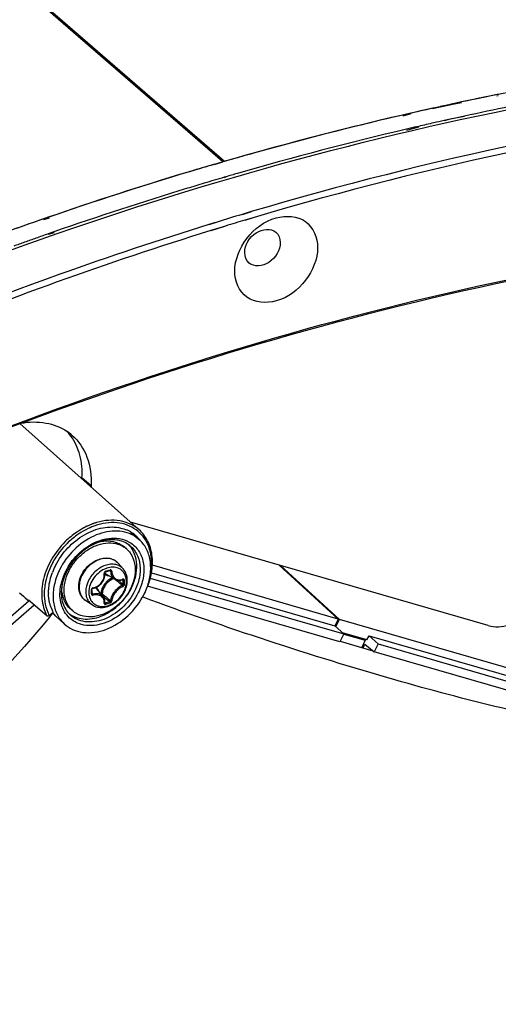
# Model space of a CAD drawing. Header units: millimetres. Extents: x 0 to 420, y 0 to 297.
# Tile 471 of 514: x 361 to 366, y 228 to 239. Entities that reach past the tile are written whole.
import ezdxf

# ---------------------------------------------------------------- set-up
doc = ezdxf.new("R2010")
doc.units = ezdxf.units.MM
doc.header["$LTSCALE"] = 23.1
doc.layers.get('0').update_dxf_attribs({"linetype": 'CONTINUOUS'})

msp = doc.modelspace()

# ---------------------------------------------------------------- linework, layer by layer
at = {"color": 7, "linetype": 'Continuous'}
for p, q in [((363.0317, 237.4377), (349.4067, 249.2373)), ((363.049, 237.4427), (349.424, 249.2423)), ((365.6501, 238.0938), (365.5584, 238.0742)), ((366.0523, 238.1602), (366.038, 238.1576)), ((366.0538, 238.177), (366.0394, 238.1741)), ((365.3326, 238.0235), (365.5347, 238.0674)), ((365.3327, 238.025), (365.4184, 238.0439)), ((365.6495, 238.0854), (365.3749, 238.0343)), ((365.4473, 238.0502), (365.4178, 238.0437)), ((365.4184, 238.0439), (365.4436, 238.0494)), ((365.5584, 238.0742), (365.4436, 238.0494)), ((365.094, 237.9628), (365.0043, 237.9399)), ((365.0945, 237.9714), (365.0049, 237.9508)), ((365.5249, 237.9044), (365.4584, 237.8875)), ((365.5249, 237.9044), (365.4585, 237.8897)), ((365.6814, 237.9335), (365.5249, 237.9044)), ((365.5678, 237.9138), (365.5249, 237.9044)), ((365.6511, 237.932), (365.5678, 237.9138)), ((365.6818, 237.9386), (365.6511, 237.932)), ((365.1792, 237.8164), (365.0445, 237.7821)), ((365.1349, 237.8163), (365.0452, 237.7954)), ((365.1798, 237.8267), (365.1349, 237.8163)), ((362.9373, 237.4095), (363.0317, 237.4377)), ((362.9373, 237.4104), (363.0317, 237.4377)), ((363.0403, 237.4396), (362.9399, 237.4073)), ((363.0403, 237.4402), (363.0111, 237.4318)), ((363.0317, 237.4377), (363.0317, 237.4369)), ((363.049, 237.4427), (363.049, 237.4419)), ((363.0632, 237.2734), (363.046, 237.2684)), ((363.0632, 237.2687), (363.0461, 237.2632)), ((361.1253, 236.8337), (361.0608, 236.8114)), ((361.126, 236.822), (361.0614, 236.8012)), ((363.3429, 236.8916), (363.2415, 236.8614)), ((363.3429, 236.8889), (363.2416, 236.8582)), ((363.3754, 236.8288), (363.2736, 236.7986)), ((363.3754, 236.8263), (363.2736, 236.7954)), ((362.9667, 236.775), (362.8772, 236.7479)), ((362.9255, 236.7655), (362.8772, 236.7506)), ((362.9987, 236.7153), (362.8973, 236.6841)), ((363.0601, 236.7307), (362.8974, 236.6814)), ((362.9666, 236.7781), (362.9255, 236.7655)), ((363.0601, 236.7341), (362.9987, 236.7153)), ((361.1775, 236.67), (361.113, 236.6475)), ((361.1781, 236.6606), (361.1135, 236.6397)), ((360.8031, 234.568), (362.1116, 233.4042)), ((361.585, 233.8868), (361.485, 233.9734)), ((365.9422, 232.3548), (362.0177, 233.4877)), ((362.0156, 233.3753), (362.0979, 233.3096)), ((361.9732, 233.195), (361.9482, 233.2167)), ((361.9381, 232.975), (361.8827, 233.0376)), ((361.743, 232.9437), (361.7578, 232.9479)), ((361.8441, 232.8613), (361.7513, 232.9188)), ((361.7872, 232.9565), (361.7983, 232.9504)), ((361.7892, 232.9554), (361.7921, 232.9538)), ((362.2477, 232.9326), (364.2599, 232.3517)), ((364.2967, 232.4261), (362.2574, 233.0148)), ((364.2967, 232.4261), (363.6473, 233.0173)), ((364.3111, 232.4219), (363.6617, 233.0131)), ((361.8844, 232.8489), (361.8868, 232.8469)), ((361.928, 232.857), (361.935, 232.8533)), ((361.9317, 232.8588), (361.9308, 232.8582)), ((361.9308, 232.8582), (361.9322, 232.8586)), ((361.9322, 232.8586), (361.9327, 232.8586)), ((362.2347, 232.8751), (364.3584, 232.262)), ((361.5948, 232.7342), (361.5947, 232.7529)), ((361.5947, 232.7056), (361.5948, 232.7291)), ((361.5947, 232.7124), (361.604, 232.7001)), ((361.5948, 232.7291), (361.5948, 232.7342)), ((361.7163, 232.6724), (361.6463, 232.7558)), ((361.6932, 232.7052), (361.6896, 232.7042)), ((364.316, 232.1763), (362.2044, 232.7858)), ((358.5422, 230.583), (360.9016, 232.6263)), ((360.8845, 232.6409), (360.8875, 232.6383)), ((360.8875, 232.6383), (360.9016, 232.6263)), ((360.9016, 232.6263), (360.8978, 232.6331)), ((361.1005, 232.462), (360.8978, 232.633)), ((361.5967, 232.5808), (361.5269, 232.6267)), ((361.7029, 232.6884), (361.7186, 232.6751)), ((361.7186, 232.6751), (361.7363, 232.6601)), ((361.7341, 232.6042), (361.735, 232.6034)), ((361.7348, 232.6113), (361.7408, 232.6031)), ((361.735, 232.6034), (361.7359, 232.6029)), ((362.1547, 232.6645), (362.1497, 232.6663)), ((362.1548, 232.6643), (362.1498, 232.6662)), ((360.961, 232.5797), (358.5847, 230.5218)), ((361.1255, 232.4665), (361.1672, 232.5026)), ((361.1615, 232.4965), (361.1743, 232.4845)), ((361.1652, 232.4921), (361.1626, 232.4889)), ((361.1654, 232.492), (361.1627, 232.4888)), ((361.1995, 232.4583), (361.1743, 232.4845)), ((361.384, 232.5147), (361.359, 232.5363)), ((361.1365, 232.4574), (361.1239, 232.4423)), ((361.1314, 232.4512), (361.1239, 232.4423)), ((361.1365, 232.4574), (361.1314, 232.4512)), ((361.1995, 232.4583), (361.2884, 232.3749)), ((364.2967, 232.4261), (364.2599, 232.3517)), ((364.2713, 232.3414), (364.3111, 232.4219)), ((367.0397, 231.6342), (364.3111, 232.4219)), ((364.2599, 232.3517), (364.3584, 232.262)), ((364.6122, 232.1975), (364.3444, 232.2748)), ((364.3584, 232.262), (364.316, 232.1763)), ((364.3178, 232.1825), (364.6784, 232.0784)), ((364.3581, 232.2609), (364.5935, 232.1929)), ((364.5935, 232.1929), (364.5545, 232.1142)), ((364.5935, 232.1929), (364.5762, 232.2079)), ((364.6122, 232.1975), (364.6349, 232.2434)), ((364.6349, 232.2434), (364.7334, 232.1538)), ((364.6349, 232.2434), (366.9942, 231.5624)), ((364.5689, 232.11), (364.5895, 232.1516)), ((364.5895, 232.1516), (364.691, 232.068)), ((364.7334, 232.1538), (364.691, 232.068)), ((367.2795, 231.3208), (364.691, 232.068)), ((364.7334, 232.1538), (367.0939, 231.4724))]:
    msp.add_line(p, q, dxfattribs=at)
for points in [[(361.6055, 232.7643), (361.6151, 232.7661), (361.6278, 232.7696), (361.6402, 232.7743), (361.6522, 232.78), (361.6637, 232.7868), (361.6746, 232.7945), (361.6848, 232.8032), (361.6943, 232.8126), (361.7029, 232.8228), (361.7107, 232.8337), (361.7174, 232.8452), (361.7232, 232.8572), (361.7278, 232.8695), (361.7314, 232.8821), (361.7338, 232.8949), (361.735, 232.9078), (361.735, 232.9207)], [(361.735, 232.9207), (361.7342, 232.9311), (361.7342, 232.9326), (361.7345, 232.9341), (361.7349, 232.9357), (361.7356, 232.9372), (361.7364, 232.9387), (361.7374, 232.94), (361.7385, 232.9412), (361.7398, 232.9422), (361.7411, 232.943), (361.7424, 232.9436), (361.743, 232.9437)], [(361.7578, 232.9479), (361.7667, 232.9504), (361.7755, 232.953), (361.7903, 232.9574)], [(361.7903, 232.9574), (361.7909, 232.9576), (361.792, 232.9577), (361.7929, 232.9576), (361.7937, 232.9574), (361.794, 232.9573)], [(361.844, 232.8613), (361.8478, 232.8591), (361.8562, 232.8551), (361.865, 232.852), (361.8742, 232.85), (361.8838, 232.8489)], [(361.8838, 232.8489), (361.8935, 232.8489), (361.9034, 232.8499), (361.9134, 232.852), (361.9234, 232.8552), (361.9308, 232.8582)], [(361.5947, 232.7529), (361.5947, 232.7537), (361.5949, 232.755), (361.5954, 232.7564), (361.5961, 232.7578), (361.597, 232.7591), (361.5981, 232.7604), (361.5994, 232.7615), (361.6007, 232.7624), (361.6021, 232.7632), (361.6036, 232.7638), (361.605, 232.7642), (361.6055, 232.7643)], [(361.5953, 232.7032), (361.595, 232.7037), (361.5948, 232.7044), (361.5947, 232.7052), (361.5947, 232.7056)], [(361.7296, 232.6499), (361.7258, 232.6583), (361.721, 232.6662), (361.7163, 232.6724)], [(361.7342, 232.6051), (361.7349, 232.6123), (361.7351, 232.6222), (361.7342, 232.6318), (361.7324, 232.6411), (361.7296, 232.6499)], [(361.7341, 232.6042), (361.7342, 232.6041), (361.7342, 232.6041), (361.7342, 232.6042), (361.7342, 232.6045), (361.7342, 232.6051)]]:
    msp.add_lwpolyline(points, dxfattribs=at)
for centre, radius, start, end in [((373.1192, 202.8728), 36.0043, 101.16639, 102.1607), ((373.1132, 202.9007), 35.9757, 101.33974, 101.97283), ((373.4895, 201.2629), 37.6562, 102.51027, 106.09675), ((373.224, 202.3869), 36.5013, 102.41768, 102.86869), ((373.2738, 202.7191), 36.0285, 101.35346, 102.16478), ((373.4901, 201.2701), 37.6494, 103.02485, 106.11437), ((373.3704, 202.2737), 36.4842, 102.52446, 102.70483), ((373.6535, 201.0905), 37.7009, 103.19886, 106.11301), ((373.3999, 202.1426), 36.6186, 102.70489, 102.97228), ((374.0563, 199.3381), 39.6628, 106.52943, 109.12985), ((373.8182, 200.1094), 38.8556, 106.51333, 106.73042), ((373.7704, 200.2717), 38.6864, 106.26153, 106.51683), ((373.7793, 200.2407), 38.7186, 106.25735, 106.51336), ((374.0294, 199.4219), 39.5747, 106.73674, 109.03031), ((373.9472, 200.05), 38.7819, 106.32518, 106.6642), ((373.8991, 200.214), 38.6111, 106.10216, 106.29861), ((374.2112, 199.1944), 39.6774, 106.95367, 109.17721), ((373.9988, 199.8777), 38.9618, 106.66416, 106.94782), ((374.3036, 198.6156), 40.4264, 109.1218, 109.70645), ((374.3101, 198.5982), 40.445, 109.12594, 109.5921), ((374.3997, 199.5304), 38.9629, 106.64126, 107.06369), ((374.4012, 199.5455), 38.8795, 106.63099, 106.95968), ((374.8507, 198.1287), 40.3658, 107.22503, 112.26336), ((374.4806, 198.4098), 40.5069, 109.47, 109.65512), ((374.4455, 198.5088), 40.4019, 109.26863, 109.47001), ((374.5171, 198.3076), 40.6155, 109.65512, 109.83523), ((361.0053, 234.0137), 0.5647, 49.1151, 55.95654), ((360.8978, 234.0938), 0.5747, 36.00593, 42.46564), ((361.932, 233.9491), 0.4477, 176.89734, 178.41527), ((362.0312, 233.8626), 0.4468, 176.89625, 178.71376), ((361.8614, 232.7634), 0.7519, 110.27028, 114.84251), ((361.8619, 232.7658), 0.722, 108.09995, 115.42275), ((361.8507, 232.7916), 0.7217, 109.31146, 110.24607), ((361.8443, 232.8101), 0.7022, 106.44291, 109.31994), ((361.847, 232.8088), 0.6766, 106.57699, 108.03466), ((361.8396, 232.8255), 0.6861, 106.14174, 106.43293), ((361.8443, 232.8178), 0.6672, 106.14532, 106.57461), ((361.9411, 232.6289), 0.8807, 125.52079, 134.6363), ((361.9199, 232.6573), 0.8453, 123.88897, 125.47209), ((361.8961, 232.6944), 0.8012, 115.43948, 123.95235), ((361.8994, 232.6881), 0.8363, 120.8278, 121.12152), ((361.886, 232.7113), 0.8095, 115.40256, 120.85705), ((361.872, 232.7399), 0.7777, 114.8193, 115.37046), ((361.8311, 233.0634), 0.369, 61.8106, 66.6909), ((361.8354, 233.0715), 0.3598, 56.61315, 61.80728), ((361.8384, 233.0761), 0.3544, 52.09353, 56.60355), ((361.7866, 233.076), 0.3867, 43.29664, 47.29781), ((361.8392, 233.0772), 0.353, 51.37471, 52.09003), ((361.8394, 233.0775), 0.3526, 46.08665, 51.37396), ((361.8539, 233.0945), 0.3829, 49.59443, 50.14421), ((361.9587, 232.6104), 0.9063, 134.94549, 142.17483), ((361.9541, 232.6148), 0.928, 134.62988, 134.96321), ((361.9552, 232.6138), 0.9014, 134.60025, 134.94011), ((361.7954, 233.0405), 0.2832, 42.60205, 45.66151), ((361.8767, 233.0319), 0.355, 56.97516, 60.28857), ((361.805, 233.0935), 0.3613, 39.0989, 43.29239), ((361.8791, 233.0357), 0.3505, 51.39827, 56.97647), ((361.8379, 233.0759), 0.3549, 40.83436, 46.07695), ((361.8155, 233.1021), 0.3477, 38.13841, 39.07755), ((361.8335, 233.0722), 0.3606, 36.16551, 40.83134), ((361.9421, 232.6226), 0.8857, 142.14, 152.17802), ((361.8973, 232.6823), 0.6427, 121.03352, 122.13701), ((361.8068, 233.0028), 0.2542, 49.1138, 56.51182), ((361.7945, 233.0397), 0.2844, 41.99938, 42.60345), ((361.8888, 232.6508), 0.8254, 153.08583, 158.65082), ((361.9119, 232.6395), 0.851, 152.23334, 153.11081), ((361.7675, 232.9355), 0.1539, 50.53518, 52.38989), ((361.7676, 232.9357), 0.1537, 47.20358, 50.53486), ((361.7671, 232.9351), 0.1545, 41.53019, 47.1948), ((361.869, 232.6703), 0.7569, 153.07012, 159.3963), ((361.899, 232.6396), 0.7362, 157.55088, 158.15746), ((361.9141, 232.6332), 0.7526, 153.66759, 157.53994), ((361.869, 232.6681), 0.6301, 155.83467, 160.87237), ((361.8544, 232.6812), 0.6004, 153.61938, 162.56103), ((361.8829, 232.6622), 0.6451, 154.64801, 155.85247), ((361.8858, 232.6608), 0.6484, 153.67747, 154.64832), ((361.8891, 232.6592), 0.652, 153.18809, 153.67746), ((361.8995, 232.6538), 0.6637, 151.20791, 153.18386), ((361.9157, 232.6449), 0.6822, 148.64734, 151.20639), ((361.7986, 232.9951), 0.0898, 224.14979, 225.13489), ((361.7988, 232.9954), 0.0901, 225.16768, 238.19258), ((361.2129, 234.8832), 2.0045, 285.39308, 286.80749), ((361.8337, 232.752), 0.2433, 109.03843, 109.22932), ((361.7491, 232.6922), 0.6793, 170.42897, 170.6528), ((361.7963, 232.6899), 0.5541, 166.34963, 168.42906), ((361.8272, 232.6822), 0.586, 161.88681, 166.32949), ((361.8467, 232.6761), 0.6064, 161.68839, 161.91183), ((361.8506, 232.6748), 0.6105, 160.89261, 161.68776), ((361.9134, 232.6756), 0.2113, 135.09832, 148.10442), ((361.8997, 232.6935), 0.202, 114.0645, 126.40526), ((353.7471, 223.2872), 12.5417, 49.56104, 49.72441), ((354.4822, 224.1486), 11.4092, 49.26308, 49.56466), ((353.9037, 223.3506), 12.4061, 49.65654, 49.94798), ((361.8893, 232.9616), 0.1071, 290.31697, 292.26307), ((361.8881, 232.9646), 0.1103, 292.2624, 294.07545), ((360.4697, 232.8296), 1.4654, 0.00233, 0.92882), ((360.5184, 232.8296), 1.4168, 359.05537, 0.00295), ((360.4715, 232.8287), 1.4783, 0.0024, 0.92888), ((360.5206, 232.8287), 1.4292, 359.05547, 0.00301), ((361.6557, 232.7141), 0.5377, 180.0786, 180.89348), ((361.745, 232.7095), 0.4871, 171.29706, 173.56939), ((361.6615, 232.7639), 0.3977, 177.19378, 179.9887), ((359.4474, 232.7243), 2.1407, 0.00233, 0.64253), ((359.5274, 232.7243), 2.0607, 359.34524, 0.00194), ((361.5919, 232.7056), 0.00271, 351.60329, 359.32144), ((361.6108, 232.7485), 0.0216, 99.06376, 106.76369), ((361.5772, 232.6978), 0.0902, 40.02572, 53.88647), ((361.562, 232.6975), 0.1114, 16.50857, 23.3442), ((369.3591, 241.7894), 11.8794, 229.89404, 230.16205), ((361.5018, 233.0292), 0.7429, 333.64491, 340.08597), ((361.5347, 233.0168), 0.7078, 340.12154, 341.51187), ((368.8492, 241.0817), 11.0235, 229.81565, 230.16603), ((361.366, 233.9902), 1.4368, 285.12112, 287.07727), ((361.3667, 233.9883), 1.4495, 285.13021, 287.08635), ((368.4107, 240.6522), 10.3986, 230.16047, 230.51372), ((345.9528, 245.1495), 19.7898, 320.10754, 320.22602), ((361.5447, 232.6975), 0.4251, 197.27244, 198.17951), ((361.5385, 232.6954), 0.4185, 198.177, 200.22354), ((361.5233, 232.6897), 0.4023, 200.19887, 206.20784), ((361.5095, 232.6831), 0.387, 206.23816, 207.80364), ((361.5114, 232.7126), 0.2831, 232.5931, 236.29001), ((361.5505, 232.7069), 0.2543, 221.70798, 229.09647), ((361.4928, 232.6646), 0.4173, 207.39089, 208.34589)]:
    msp.add_arc(centre, radius, start, end, dxfattribs=at)
msp.add_ellipse((349.6889, 243.3495), major_axis=(26.332, -23.0274), ratio=0.0220297, start_param=-1.1160574, end_param=-1.1124721, dxfattribs=at)
for points, knots in [([(355.6955, 234.2799), (356.9295, 234.9146), (361.7517, 237.1223), (367.0261, 238.412), (370.9366, 238.6337)], [0, 0, 0, 0, 0.261607, 1, 1, 1, 1]), ([(371.3116, 238.3089), (370.6537, 238.2716), (367.9618, 238.0349), (365.3014, 237.4711), (363.3429, 236.8916)], [0, 0, 0, 0, 0.2439217, 1, 1, 1, 1]), ([(371.3268, 238.2423), (370.6704, 238.2051), (367.9843, 237.9689), (365.3297, 237.4067), (363.3754, 236.8288)], [0, 0, 0, 0, 0.2439268, 1, 1, 1, 1]), ([(356.225, 232.5347), (357.4175, 233.1553), (362.0779, 235.3142), (367.1839, 236.5796), (370.9705, 236.7996)], [0, 0, 0, 0, 0.2616827, 1, 1, 1, 1]), ([(363.1612, 236.2369), (363.1612, 236.3649), (363.27, 236.6223), (363.5728, 236.8574), (363.971, 236.8418), (364.0705, 236.6037), (364.0705, 236.4994)], [0, 0, 0, 0, 0.2714974, 0.5494904, 0.7787076, 1, 1, 1, 1]), ([(356.2098, 232.517), (357.4036, 233.1383), (362.0689, 235.2988), (367.1815, 236.5626), (370.9718, 236.7783)], [0, 0, 0, 0, 0.2617189, 1, 1, 1, 1]), ([(362.8772, 236.7506), (362.3277, 236.5805), (360.1078, 235.8394), (357.9528, 234.9066), (356.3773, 234.1115)], [0, 0, 0, 0, 0.2458, 1, 1, 1, 1]), ([(363.271, 236.4418), (363.271, 236.5262), (363.3571, 236.6866), (363.5588, 236.7152), (363.6131, 236.6682)], [0, 0, 0, 0, 0.5402442, 1, 1, 1, 1]), ([(364.0705, 236.4994), (364.0705, 236.3715), (363.9616, 236.1141), (363.6588, 235.879), (363.2607, 235.8946), (363.1612, 236.1327), (363.1612, 236.2369)], [0, 0, 0, 0, 0.2714974, 0.5494904, 0.7787076, 1, 1, 1, 1]), ([(363.6607, 236.5543), (363.6607, 236.4699), (363.5746, 236.3096), (363.3728, 236.281), (363.3185, 236.328)], [0, 0, 0, 0, 0.5402442, 1, 1, 1, 1]), ([(360.8156, 234.573), (360.9051, 234.5889), (361.0837, 234.5936), (361.2521, 234.5285), (361.3215, 234.4816)], [0, 0, 0, 0, 0.5204201, 1, 1, 1, 1]), ([(361.485, 233.9734), (361.4895, 234.0566), (361.4763, 234.2195), (361.408, 234.3693), (361.3626, 234.4317)], [0, 0, 0, 0, 0.5197516, 1, 1, 1, 1]), ([(361.375, 234.4407), (361.4482, 234.3773), (361.5666, 234.2006), (361.5908, 233.9926), (361.585, 233.8868)], [0, 0, 0, 0, 0.4775234, 1, 1, 1, 1]), ([(362.1116, 233.4042), (362.0544, 233.4551), (361.8979, 233.5256), (361.7307, 233.5082), (361.6489, 233.4846)], [0, 0, 0, 0, 0.4733998, 1, 1, 1, 1]), ([(362.0992, 233.3884), (362.0435, 233.4349), (361.8943, 233.4982), (361.7363, 233.4811), (361.6588, 233.4586)], [0, 0, 0, 0, 0.4736597, 1, 1, 1, 1]), ([(361.1941, 233.0131), (361.2296, 233.0831), (361.3214, 233.2124), (361.5023, 233.357), (361.7061, 233.4375), (361.8486, 233.4386), (361.9121, 233.4237)], [0, 0, 0, 0, 0.2668305, 0.5311076, 0.7779218, 1, 1, 1, 1]), ([(362.0526, 233.3402), (361.9912, 233.3753), (361.8357, 233.4091), (361.5994, 233.3454), (361.3862, 233.1936), (361.2794, 233.0473), (361.2396, 232.967)], [0, 0, 0, 0, 0.2156467, 0.4592326, 0.726919, 1, 1, 1, 1]), ([(361.4671, 233.4041), (361.4524, 233.3951), (361.3937, 233.3572), (361.3396, 233.3122), (361.3021, 233.2752)], [0, 0, 0, 0, 0.2467827, 1, 1, 1, 1]), ([(362.2313, 232.8943), (362.2522, 232.9854), (362.2567, 233.1287), (362.1884, 233.2944), (362.1332, 233.3595), (362.1021, 233.386)], [0, 0, 0, 0, 0.5279134, 0.7686406, 1, 1, 1, 1]), ([(362.2015, 232.7756), (362.2251, 232.833), (362.2586, 232.9497), (362.2619, 233.1256), (362.215, 233.2845), (362.1498, 233.3702), (362.1116, 233.4042)], [0, 0, 0, 0, 0.2762174, 0.5337166, 0.7727512, 1, 1, 1, 1]), ([(361.2983, 233.2714), (361.2412, 233.2143), (361.143, 233.0872), (361.0536, 232.872), (361.0321, 232.6551), (361.0695, 232.5191), (361.1005, 232.462)], [0, 0, 0, 0, 0.2735897, 0.5371129, 0.780021, 1, 1, 1, 1]), ([(361.2888, 232.7423), (361.2888, 232.8229), (361.3273, 232.9479), (361.4249, 233.0844), (361.5207, 233.1715), (361.6297, 233.2329), (361.7435, 233.2634), (361.8533, 233.26), (361.9192, 233.2333), (361.947, 233.2148)], [0, 0, 0, 0, 0.254142, 0.391, 0.527564, 0.6590128, 0.7817715, 0.8946942, 1, 1, 1, 1]), ([(361.6902, 233.276), (361.6111, 233.252), (361.4609, 233.1627), (361.3548, 233.0254), (361.3165, 232.948)], [0, 0, 0, 0, 0.4889229, 1, 1, 1, 1]), ([(361.5659, 233.233), (361.6393, 233.2772), (361.7626, 233.3214), (361.9246, 233.3076), (361.9947, 233.2766), (362.0247, 233.2561)], [0, 0, 0, 0, 0.5336553, 0.7739314, 1, 1, 1, 1]), ([(362.0089, 233.2324), (361.9685, 233.2646), (361.8599, 233.3075), (361.7465, 233.2931), (361.6902, 233.276)], [0, 0, 0, 0, 0.4678834, 1, 1, 1, 1]), ([(361.6902, 233.2751), (361.7366, 233.2841), (361.8087, 233.2853), (361.8951, 233.2551), (361.9319, 233.2307), (361.9482, 233.2167)], [0, 0, 0, 0, 0.5203082, 0.7633356, 1, 1, 1, 1]), ([(362.0247, 233.2561), (362.0609, 233.2313), (362.1246, 233.1625), (362.1691, 233.0247), (362.1625, 232.8696), (362.127, 232.7678), (362.1025, 232.7181)], [0, 0, 0, 0, 0.2232137, 0.4592672, 0.7183964, 1, 1, 1, 1]), ([(362.2059, 232.7924), (362.2223, 232.8415), (362.2437, 232.9402), (362.2369, 233.0863), (362.1893, 233.2153), (362.131, 233.2831), (362.0978, 233.3096)], [0, 0, 0, 0, 0.2772399, 0.5342742, 0.7725533, 1, 1, 1, 1]), ([(361.3331, 232.9999), (361.347, 233.0227), (361.4075, 233.1103), (361.488, 233.1842), (361.5554, 233.2265)], [0, 0, 0, 0, 0.2517565, 1, 1, 1, 1]), ([(361.9732, 233.195), (361.9884, 233.1818), (362.016, 233.1514), (362.057, 233.0768), (362.0683, 233.0111), (362.0683, 232.9673)], [0, 0, 0, 0, 0.2380206, 0.4816823, 1, 1, 1, 1]), ([(362.0286, 232.7683), (362.0487, 232.8089), (362.0791, 232.8919), (362.0922, 233.0192), (362.0698, 233.1365), (362.0302, 233.2029), (362.0059, 233.23)], [0, 0, 0, 0, 0.2780144, 0.5375153, 0.77657, 1, 1, 1, 1]), ([(362.0089, 233.2324), (362.04, 233.2075), (362.0935, 233.1414), (362.1289, 233.0149), (362.1202, 232.8743), (362.0876, 232.7822), (362.0654, 232.7373)], [0, 0, 0, 0, 0.2229712, 0.4599817, 0.7193774, 1, 1, 1, 1]), ([(361.8614, 233.0574), (361.8451, 233.07), (361.8057, 233.0891), (361.7383, 233.0945), (361.6676, 233.0781), (361.5994, 233.0419), (361.5391, 232.9889), (361.4774, 232.9049), (361.4529, 232.8272), (361.4529, 232.7772)], [0, 0, 0, 0, 0.1048967, 0.2168992, 0.3389042, 0.4701201, 0.6070029, 0.7445487, 1, 1, 1, 1]), ([(361.4576, 232.8477), (361.4702, 232.8974), (361.5214, 232.991), (361.6066, 233.055), (361.6541, 233.0745)], [0, 0, 0, 0, 0.4999949, 1, 1, 1, 1]), ([(361.8686, 233.0192), (361.851, 233.0246), (361.8122, 233.0296), (361.7527, 233.0203), (361.6935, 232.9954), (361.62, 232.9439), (361.55, 232.8554), (361.5257, 232.7674), (361.5257, 232.7252)], [0, 0, 0, 0, 0.1086407, 0.2257623, 0.3513902, 0.4834417, 0.7511469, 1, 1, 1, 1]), ([(361.6541, 233.0745), (361.6746, 233.083), (361.7166, 233.0949), (361.7803, 233.0954), (361.8384, 233.0768), (361.8699, 233.052), (361.8827, 233.0376)], [0, 0, 0, 0, 0.2705736, 0.5245053, 0.7651553, 1, 1, 1, 1]), ([(361.1201, 232.9512), (361.1154, 232.9392), (361.0981, 232.8916), (361.0855, 232.8423), (361.0792, 232.8051)], [0, 0, 0, 0, 0.2550806, 1, 1, 1, 1]), ([(361.118, 232.7133), (361.118, 232.7316), (361.1217, 232.8077), (361.1402, 232.8827), (361.1604, 232.9367)], [0, 0, 0, 0, 0.2408466, 1, 1, 1, 1]), ([(361.2157, 232.9135), (361.1959, 232.8641), (361.1679, 232.7641), (361.1648, 232.6138), (361.2032, 232.4784), (361.2569, 232.4045), (361.2884, 232.3749)], [0, 0, 0, 0, 0.2777389, 0.5359262, 0.7745095, 1, 1, 1, 1]), ([(362.0683, 232.9673), (362.0683, 232.8833), (362.0264, 232.7529), (361.9216, 232.613), (361.8193, 232.5257), (361.7043, 232.4675), (361.5858, 232.4434), (361.4738, 232.4568), (361.4099, 232.4922), (361.384, 232.5147)], [0, 0, 0, 0, 0.2564729, 0.3945431, 0.5316439, 0.6626324, 0.7840112, 0.8953104, 1, 1, 1, 1]), ([(361.7536, 232.9816), (361.7267, 232.9723), (361.6747, 232.9432), (361.5942, 232.8617), (361.5595, 232.7753), (361.5595, 232.7195)], [0, 0, 0, 0, 0.2497724, 0.5108703, 1, 1, 1, 1]), ([(361.6074, 232.7698), (361.6251, 232.7726), (361.6602, 232.7857), (361.7019, 232.8229), (361.7275, 232.8722), (361.7309, 232.9089), (361.7289, 232.9264)], [0, 0, 0, 0, 0.2484899, 0.5040312, 0.7572025, 1, 1, 1, 1]), ([(361.745, 232.9506), (361.7401, 232.9493), (361.7312, 232.9423), (361.7282, 232.9315), (361.7289, 232.9264)], [0, 0, 0, 0, 0.497141, 1, 1, 1, 1]), ([(361.7289, 232.9263), (361.7303, 232.9267), (361.7324, 232.9275), (361.7343, 232.9296), (361.7342, 232.9304)], [0, 0, 0, 0, 0.63264, 1, 1, 1, 1]), ([(361.7349, 232.9188), (361.7382, 232.9164), (361.7522, 232.9074), (361.7685, 232.9022), (361.7809, 232.9004)], [0, 0, 0, 0, 0.2452834, 1, 1, 1, 1]), ([(361.745, 232.9506), (361.7451, 232.9498), (361.7452, 232.9475), (361.7445, 232.9442), (361.743, 232.9437)], [0, 0, 0, 0, 0.3479999, 1, 1, 1, 1]), ([(361.8874, 232.9812), (361.8678, 232.9898), (361.822, 232.9984), (361.7767, 232.9896), (361.7544, 232.9819)], [0, 0, 0, 0, 0.4759248, 1, 1, 1, 1]), ([(361.7925, 232.9644), (361.7926, 232.9635), (361.7927, 232.9612), (361.7919, 232.9579), (361.7903, 232.9574)], [0, 0, 0, 0, 0.3397672, 1, 1, 1, 1]), ([(361.8117, 232.9503), (361.8114, 232.9548), (361.8081, 232.962), (361.7994, 232.9655), (361.7948, 232.965), (361.7925, 232.9644)], [0, 0, 0, 0, 0.502703, 0.7449897, 1, 1, 1, 1]), ([(361.7983, 232.9504), (361.7982, 232.9512), (361.7977, 232.9539), (361.7958, 232.9563), (361.794, 232.9573)], [0, 0, 0, 0, 0.2645763, 1, 1, 1, 1]), ([(361.7983, 232.9504), (361.7993, 232.9322), (361.8068, 232.8976), (361.8303, 232.8698), (361.844, 232.8613)], [0, 0, 0, 0, 0.5312285, 1, 1, 1, 1]), ([(361.8117, 232.9502), (361.8093, 232.9496), (361.8048, 232.9491), (361.8002, 232.9496), (361.7983, 232.9504)], [0, 0, 0, 0, 0.5363997, 1, 1, 1, 1]), ([(361.8117, 232.9503), (361.8124, 232.9378), (361.8168, 232.9141), (361.8331, 232.8832), (361.8582, 232.8618), (361.879, 232.8561), (361.8892, 232.8554)], [0, 0, 0, 0, 0.2791044, 0.5338538, 0.7692548, 1, 1, 1, 1]), ([(361.9381, 232.975), (361.929, 232.9853), (361.9076, 233.0036), (361.882, 233.0152), (361.8686, 233.0192)], [0, 0, 0, 0, 0.4956196, 1, 1, 1, 1]), ([(361.9725, 232.8387), (361.9725, 232.8544), (361.969, 232.8848), (361.9522, 232.9265), (361.9246, 232.9602), (361.9003, 232.9755), (361.8874, 232.9812)], [0, 0, 0, 0, 0.2672634, 0.518158, 0.7592288, 1, 1, 1, 1]), ([(361.9824, 232.8499), (361.9824, 232.8729), (361.9756, 232.9184), (361.9526, 232.9586), (361.9381, 232.975)], [0, 0, 0, 0, 0.5124293, 1, 1, 1, 1]), ([(361.4493, 232.7829), (361.4493, 232.7882), (361.45, 232.81), (361.4536, 232.8317), (361.4576, 232.8477)], [0, 0, 0, 0, 0.2444382, 1, 1, 1, 1]), ([(361.5835, 232.6299), (361.5939, 232.6132), (361.6229, 232.5834), (361.6829, 232.5619), (361.7506, 232.565), (361.8188, 232.5909), (361.8809, 232.6364), (361.9458, 232.7141), (361.9725, 232.7899), (361.9725, 232.8387)], [0, 0, 0, 0, 0.1054881, 0.2137141, 0.3314756, 0.4606216, 0.5982861, 0.7387156, 1, 1, 1, 1]), ([(361.5967, 232.5808), (361.6138, 232.5696), (361.6535, 232.5533), (361.7192, 232.5506), (361.7859, 232.5679), (361.849, 232.6028), (361.9042, 232.6525), (361.9605, 232.731), (361.9824, 232.8032), (361.9824, 232.8499)], [0, 0, 0, 0, 0.1107595, 0.2265841, 0.3495359, 0.4792789, 0.6132266, 0.7474709, 1, 1, 1, 1]), ([(361.7798, 232.8561), (361.7719, 232.8502), (361.7419, 232.8249), (361.7187, 232.7915), (361.7073, 232.7644)], [0, 0, 0, 0, 0.2511189, 1, 1, 1, 1]), ([(361.8313, 232.8693), (361.8252, 232.8669), (361.8004, 232.8558), (361.7783, 232.8392), (361.7638, 232.8247)], [0, 0, 0, 0, 0.2424155, 1, 1, 1, 1]), ([(361.8892, 232.8554), (361.8923, 232.8552), (361.9049, 232.855), (361.9175, 232.8578), (361.9265, 232.8612)], [0, 0, 0, 0, 0.2424988, 1, 1, 1, 1]), ([(361.9277, 232.7935), (361.9288, 232.794), (361.9329, 232.797), (361.9352, 232.8024), (361.935, 232.8062)], [0, 0, 0, 0, 0.2336287, 1, 1, 1, 1]), ([(361.9331, 232.8638), (361.9331, 232.8633), (361.9331, 232.8616), (361.9326, 232.8597), (361.9317, 232.8588)], [0, 0, 0, 0, 0.2968379, 1, 1, 1, 1]), ([(361.935, 232.8533), (361.935, 232.8539), (361.935, 232.8559), (361.9338, 232.858), (361.9326, 232.8587)], [0, 0, 0, 0, 0.2954266, 1, 1, 1, 1]), ([(361.9496, 232.8527), (361.9495, 232.8566), (361.9471, 232.8634), (361.939, 232.8657), (361.935, 232.8647), (361.9331, 232.8638)], [0, 0, 0, 0, 0.5003916, 0.7344564, 1, 1, 1, 1]), ([(361.9331, 232.781), (361.9353, 232.7819), (361.9439, 232.7873), (361.9494, 232.7975), (361.9496, 232.8051)], [0, 0, 0, 0, 0.2401002, 1, 1, 1, 1]), ([(361.9496, 232.8527), (361.9472, 232.8517), (361.9421, 232.8511), (361.937, 232.852), (361.935, 232.8533)], [0, 0, 0, 0, 0.5201631, 1, 1, 1, 1]), ([(361.9496, 232.8051), (361.9472, 232.8041), (361.9421, 232.8036), (361.9369, 232.8048), (361.935, 232.8062)], [0, 0, 0, 0, 0.5166823, 1, 1, 1, 1]), ([(361.0788, 232.8025), (361.0739, 232.7729), (361.0629, 232.6617), (361.0845, 232.5454), (361.1222, 232.4726)], [0, 0, 0, 0, 0.2677765, 1, 1, 1, 1]), ([(361.1388, 232.5713), (361.1355, 232.5819), (361.1237, 232.6257), (361.1186, 232.6713), (361.118, 232.7057)], [0, 0, 0, 0, 0.2433859, 1, 1, 1, 1]), ([(361.3318, 232.454), (361.2926, 232.4963), (361.2363, 232.6119), (361.2405, 232.7379), (361.2535, 232.801)], [0, 0, 0, 0, 0.4717956, 1, 1, 1, 1]), ([(361.2609, 232.7641), (361.2547, 232.7092), (361.2604, 232.6017), (361.3164, 232.5075), (361.3521, 232.474)], [0, 0, 0, 0, 0.5299513, 1, 1, 1, 1]), ([(361.359, 232.5363), (361.3438, 232.5495), (361.3161, 232.58), (361.2751, 232.6545), (361.2638, 232.7202), (361.2638, 232.764)], [0, 0, 0, 0, 0.2380206, 0.4816823, 1, 1, 1, 1]), ([(361.2884, 232.3749), (361.3157, 232.3493), (361.3804, 232.306), (361.5379, 232.2619), (361.7645, 232.2978), (362.0036, 232.4525), (362.1238, 232.6111), (362.1675, 232.6994)], [0, 0, 0, 0, 0.1053321, 0.2146317, 0.4540449, 0.7227925, 1, 1, 1, 1]), ([(361.3606, 232.5377), (361.3371, 232.5641), (361.2996, 232.6299), (361.2888, 232.7042), (361.2888, 232.7423)], [0, 0, 0, 0, 0.4811075, 1, 1, 1, 1]), ([(362.1025, 232.7181), (362.0639, 232.6401), (361.9571, 232.5006), (361.7446, 232.3674), (361.5443, 232.342), (361.4083, 232.3881), (361.3542, 232.4299), (361.3318, 232.454)], [0, 0, 0, 0, 0.2785815, 0.5476473, 0.7857369, 0.8944848, 1, 1, 1, 1]), ([(362.0654, 232.7373), (362.0299, 232.6656), (361.9324, 232.5369), (361.7383, 232.4114), (361.5545, 232.3823), (361.4267, 232.4181), (361.3742, 232.4532), (361.3521, 232.474)], [0, 0, 0, 0, 0.2773442, 0.5461462, 0.7854903, 0.8947114, 1, 1, 1, 1]), ([(361.3543, 232.4771), (361.4028, 232.4448), (361.5298, 232.4095), (361.7271, 232.4567), (361.9059, 232.5801), (361.9955, 232.7015), (362.0286, 232.7683)], [0, 0, 0, 0, 0.2143571, 0.4569165, 0.7253125, 1, 1, 1, 1]), ([(361.5269, 232.6267), (361.5147, 232.6347), (361.4922, 232.6543), (361.4587, 232.705), (361.4493, 232.752), (361.4493, 232.7829)], [0, 0, 0, 0, 0.2419835, 0.4867676, 1, 1, 1, 1]), ([(361.4529, 232.7772), (361.4529, 232.7471), (361.4617, 232.7018), (361.4939, 232.6529), (361.5153, 232.6343), (361.5269, 232.6267)], [0, 0, 0, 0, 0.5179821, 0.7609119, 1, 1, 1, 1]), ([(361.5257, 232.7252), (361.5257, 232.7179), (361.527, 232.69), (361.5341, 232.6623), (361.5428, 232.6436)], [0, 0, 0, 0, 0.2611995, 1, 1, 1, 1]), ([(361.5595, 232.7195), (361.5595, 232.7034), (361.5632, 232.672), (361.5755, 232.6427), (361.5835, 232.6299)], [0, 0, 0, 0, 0.5161847, 1, 1, 1, 1]), ([(361.6046, 232.7692), (361.6, 232.7678), (361.5917, 232.7622), (361.5879, 232.7528), (361.588, 232.7483)], [0, 0, 0, 0, 0.5156763, 1, 1, 1, 1]), ([(361.588, 232.7483), (361.5889, 232.7485), (361.5915, 232.7491), (361.5947, 232.7511), (361.5947, 232.7529)], [0, 0, 0, 0, 0.335626, 1, 1, 1, 1]), ([(361.588, 232.7008), (361.5889, 232.7009), (361.5914, 232.7015), (361.5944, 232.7034), (361.5946, 232.7052)], [0, 0, 0, 0, 0.3213233, 1, 1, 1, 1]), ([(361.588, 232.7008), (361.588, 232.6985), (361.5889, 232.6941), (361.595, 232.6869), (361.6029, 232.686), (361.6074, 232.687)], [0, 0, 0, 0, 0.2451514, 0.4837975, 1, 1, 1, 1]), ([(361.5953, 232.7032), (361.5962, 232.702), (361.599, 232.7), (361.6024, 232.6998), (361.604, 232.7001)], [0, 0, 0, 0, 0.4817975, 1, 1, 1, 1]), ([(361.7163, 232.6724), (361.7105, 232.6793), (361.6958, 232.6915), (361.6683, 232.7021), (361.6368, 232.7052), (361.615, 232.7025), (361.604, 232.7001)], [0, 0, 0, 0, 0.2228824, 0.4615584, 0.7209435, 1, 1, 1, 1]), ([(361.6074, 232.687), (361.6074, 232.6894), (361.6066, 232.6939), (361.6052, 232.6983), (361.604, 232.7001)], [0, 0, 0, 0, 0.5266706, 1, 1, 1, 1]), ([(361.6074, 232.7698), (361.6074, 232.7685), (361.6073, 232.7666), (361.6062, 232.7644), (361.6055, 232.7643)], [0, 0, 0, 0, 0.6503056, 1, 1, 1, 1]), ([(361.6643, 232.7416), (361.6629, 232.7448), (361.6569, 232.757), (361.6485, 232.7679), (361.6412, 232.7748)], [0, 0, 0, 0, 0.2552468, 1, 1, 1, 1]), ([(361.7073, 232.7644), (361.7053, 232.7596), (361.6982, 232.7405), (361.694, 232.7203), (361.6932, 232.7052)], [0, 0, 0, 0, 0.2588965, 1, 1, 1, 1]), ([(361.6933, 232.7052), (361.6956, 232.7058), (361.7001, 232.7059), (361.7046, 232.7046), (361.7064, 232.7034)], [0, 0, 0, 0, 0.5264192, 1, 1, 1, 1]), ([(361.6933, 232.7052), (361.6933, 232.7047), (361.6934, 232.7023), (361.694, 232.7), (361.6946, 232.6983)], [0, 0, 0, 0, 0.2342771, 1, 1, 1, 1]), ([(361.6988, 232.6932), (361.7018, 232.6947), (361.705, 232.6982), (361.7063, 232.7024), (361.7064, 232.7034)], [0, 0, 0, 0, 0.762591, 1, 1, 1, 1]), ([(361.7341, 232.7872), (361.73, 232.7806), (361.7158, 232.7547), (361.7075, 232.7252), (361.7064, 232.7034)], [0, 0, 0, 0, 0.2615924, 1, 1, 1, 1]), ([(361.9277, 232.7935), (361.911, 232.7874), (361.8783, 232.7681), (361.8382, 232.7275), (361.8092, 232.6793), (361.7994, 232.6437), (361.7983, 232.6268)], [0, 0, 0, 0, 0.2417402, 0.5075678, 0.7691952, 1, 1, 1, 1]), ([(361.9331, 232.781), (361.9175, 232.7751), (361.8871, 232.7568), (361.8495, 232.7187), (361.8223, 232.6736), (361.8128, 232.6403), (361.8117, 232.6245)], [0, 0, 0, 0, 0.2414613, 0.5077277, 0.7697022, 1, 1, 1, 1]), ([(361.9331, 232.781), (361.9333, 232.7846), (361.9317, 232.7894), (361.9286, 232.7929), (361.9277, 232.7935)], [0, 0, 0, 0, 0.7664588, 1, 1, 1, 1]), ([(361.5428, 232.6436), (361.5488, 232.6309), (361.5639, 232.6071), (361.5851, 232.5884), (361.5967, 232.5808)], [0, 0, 0, 0, 0.5043912, 1, 1, 1, 1]), ([(361.7196, 232.6515), (361.7149, 232.6594), (361.7017, 232.6739), (361.6742, 232.6873), (361.6416, 232.6919), (361.6189, 232.6895), (361.6074, 232.687)], [0, 0, 0, 0, 0.2213815, 0.457911, 0.7176489, 1, 1, 1, 1]), ([(361.7289, 232.6006), (361.7301, 232.6095), (361.7301, 232.6273), (361.724, 232.6441), (361.7196, 232.6515)], [0, 0, 0, 0, 0.513521, 1, 1, 1, 1]), ([(361.7289, 232.6006), (361.7286, 232.5986), (361.7288, 232.5947), (361.7339, 232.588), (361.741, 232.588), (361.745, 232.589)], [0, 0, 0, 0, 0.2501984, 0.4777758, 1, 1, 1, 1]), ([(361.7289, 232.6006), (361.7296, 232.6008), (361.7318, 232.6015), (361.734, 232.6034), (361.7342, 232.6051)], [0, 0, 0, 0, 0.3039163, 1, 1, 1, 1]), ([(361.7359, 232.6029), (361.7363, 232.6028), (361.7379, 232.6024), (361.7396, 232.6027), (361.7408, 232.6031)], [0, 0, 0, 0, 0.2207875, 1, 1, 1, 1]), ([(361.745, 232.5891), (361.7453, 232.5916), (361.7445, 232.5966), (361.7425, 232.6013), (361.7408, 232.6031)], [0, 0, 0, 0, 0.5105676, 1, 1, 1, 1]), ([(361.7879, 232.6167), (361.7892, 232.617), (361.7938, 232.6189), (361.7979, 232.6232), (361.7983, 232.6268)], [0, 0, 0, 0, 0.265099, 1, 1, 1, 1]), ([(361.7925, 232.6028), (361.7929, 232.6053), (361.7919, 232.6103), (361.7897, 232.615), (361.7879, 232.6167)], [0, 0, 0, 0, 0.5076598, 1, 1, 1, 1]), ([(361.7925, 232.6028), (361.795, 232.6035), (361.8038, 232.6079), (361.8111, 232.6171), (361.8117, 232.6245)], [0, 0, 0, 0, 0.2572992, 1, 1, 1, 1]), ([(361.8117, 232.6245), (361.8083, 232.6234), (361.8031, 232.6236), (361.7991, 232.626), (361.7983, 232.6268)], [0, 0, 0, 0, 0.7681894, 1, 1, 1, 1]), ([(367.2722, 231.2057), (366.4781, 231.3437), (364.7509, 231.7708), (363.0654, 232.3318), (362.1548, 232.6643)], [0, 0, 0, 0, 0.4539603, 1, 1, 1, 1]), ([(365.9422, 232.3548), (366.0154, 232.3337), (366.1896, 232.3469), (366.3319, 232.4381), (366.3955, 232.4981)], [0, 0, 0, 0, 0.4655157, 1, 1, 1, 1]), ([(361.1239, 232.4423), (360.7684, 232.0178), (359.2466, 230.3481), (357.461, 228.9218), (356.02, 228.0121)], [0, 0, 0, 0, 0.2452359, 1, 1, 1, 1]), ([(361.1005, 232.462), (361.1019, 232.4609), (361.1105, 232.4574), (361.1202, 232.4619), (361.1255, 232.4665)], [0, 0, 0, 0, 0.2065178, 1, 1, 1, 1])]:
    msp.add_open_spline(points, degree=3, knots=knots, dxfattribs=at)
for points in [[(363.6131, 236.6682), (363.6442, 236.6413), (363.6607, 236.5955), (363.6607, 236.5543)], [(363.3185, 236.328), (363.2874, 236.3549), (363.271, 236.4007), (363.271, 236.4418)], [(361.9121, 233.4237), (361.9343, 233.4185), (361.9562, 233.4113), (361.9771, 233.4023)], [(361.2816, 232.8611), (361.2736, 232.8357), (361.2675, 232.8096), (361.2634, 232.7833)]]:
    msp.add_open_spline(points, degree=3, dxfattribs=at)

doc.saveas('drawing.dxf')
